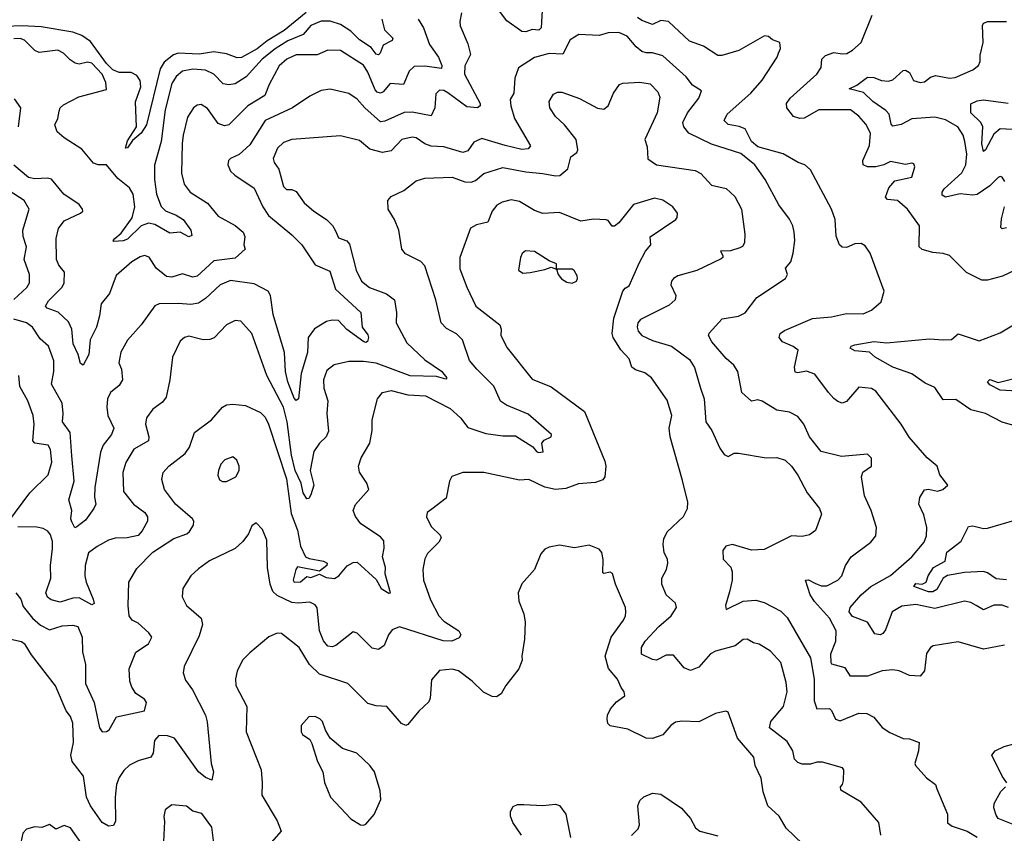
# Model space of a CAD drawing. Extents: x 1954678 to 2060275, y 904822 to 1016299.
# Tile 406 of 467: x 2029313 to 2033984, y 978704 to 982563. Entities that reach past the tile are written whole.
import ezdxf

# ---------------------------------------------------------------- set-up
doc = ezdxf.new("R2010")
doc.units = 0

msp = doc.modelspace()

# ---------------------------------------------------------------- linework, layer by layer
at = {"layer": '0CON20XD'}
for points in [[(2031793.3, 982635), (2031786.5, 982525), (2031776.4, 982513.6), (2031745, 982517.1), (2031713.9, 982506.1), (2031695, 982506.8), (2031625, 982556.8), (2031575, 982622.3)], [(2030673, 982597), (2030568.8, 982511.2), (2030487.5, 982462.5), (2030439.8, 982425), (2030365, 982384.3), (2030345, 982382.2), (2030295, 982400.4), (2030235, 982410.3), (2030165, 982399.1), (2030065, 982404.6), (2030043.7, 982396.3), (2029998.8, 982361.2), (2029980.2, 982329.8), (2029915, 982064.4), (2029890, 982025), (2029849.2, 981990.8), (2029825, 981956), (2029815, 981954), (2029825, 981988.9), (2029868.2, 982055), (2029863.1, 982173.1), (2029888.4, 982245), (2029884.3, 982275), (2029869, 982299), (2029842.6, 982312.6), (2029785, 982312.6), (2029755, 982324.5), (2029724.6, 982355), (2029649.9, 982459.9), (2029608.6, 982488.6), (2029565, 982504.6), (2029415, 982529.2), (2029325, 982534.6), (2029245, 982530.5)], [(2031203.6, 982565), (2031228.9, 982525), (2031258.1, 982445), (2031300.8, 982385), (2031316.5, 982345), (2031315, 982330.8), (2031235, 982342.9), (2031185, 982340.7), (2031161.2, 982318.8), (2031133.6, 982256.4), (2031070.1, 982259.9), (2031038.4, 982221.6), (2031025, 982213.8), (2031009.2, 982219.2), (2031000.1, 982230.1), (2030964.8, 982314.8), (2030945, 982346.7), (2030835, 982416.5), (2030775, 982418.9), (2030725, 982396.5), (2030625, 982396.2), (2030581.2, 982375), (2030545, 982344.5), (2030496.6, 982255), (2030476.1, 982203.9), (2030395.8, 982154.2), (2030305, 982063.6), (2030285, 982059.5), (2030255, 982070.5), (2030205, 982141.1), (2030175, 982161.1), (2030155, 982156.9), (2030137.5, 982145), (2030109.3, 982100.7), (2030088.2, 982015), (2030084.7, 981975.3), (2030080.7, 981835), (2030093.4, 981783.4), (2030121.5, 981745), (2030205, 981692.9), (2030255, 981631.9), (2030335, 981587.3), (2030373.6, 981555), (2030380.8, 981535), (2030376.1, 981495), (2030382.9, 981475), (2030335, 981431.9), (2030235, 981419.7), (2030155, 981346.4), (2030135, 981341.8), (2030085, 981358.1), (2030035, 981341.1), (2030010, 981345), (2029960, 981385), (2029927.3, 981437.3), (2029905, 981444), (2029885, 981438.7), (2029845, 981414.6), (2029770.9, 981349.1), (2029739.6, 981265), (2029699.6, 981215), (2029691.7, 981158.2), (2029678.4, 981105), (2029647.2, 981045), (2029640.7, 980975), (2029613.8, 980923.8), (2029602, 980932), (2029590.5, 980975), (2029566.3, 981025), (2029560.5, 981095), (2029545, 981129.3), (2029496.6, 981176.6), (2029443.8, 981195), (2029435.7, 981205), (2029449.9, 981230.1), (2029515.4, 981295), (2029523.8, 981315), (2029526.4, 981365), (2029498.5, 981398.5), (2029487.5, 981425), (2029486.9, 981525), (2029496.8, 981573.2), (2029525, 981609.2), (2029601.2, 981645), (2029613.3, 981655), (2029612, 981665), (2029595, 981685.8), (2029522.5, 981735), (2029465, 981806), (2029445, 981810.6), (2029385, 981807.5), (2029355, 981814.1), (2029285, 981873.3)], [(2031030.9, 982565), (2031044.5, 982515), (2031083.3, 982475), (2031080, 982465), (2031038.2, 982441.8), (2031022.7, 982405), (2031015, 982396.5), (2031005, 982400), (2030980.4, 982430.4), (2030925, 982467.6), (2030885, 982508), (2030835, 982540.5), (2030786.2, 982556.2), (2030743.4, 982556.6), (2030695, 982535.7), (2030657.6, 982492.4), (2030585, 982463.2), (2030525, 982424.4), (2030464.2, 982375), (2030387.7, 982292.3), (2030335, 982259.1), (2030305, 982253.5), (2030278.7, 982258.7), (2030234.3, 982304.3), (2030195, 982322.9), (2030135, 982328.9), (2030085, 982318.2), (2030055.7, 982294.3), (2030035, 982260), (2030004, 982135), (2029984.7, 981985), (2029952.3, 981872.3), (2029952.4, 981805), (2029962.2, 981735), (2029985, 981676.7), (2030005, 981656.5), (2030056.2, 981636.2), (2030088.2, 981615), (2030125.5, 981565), (2030130, 981540), (2030115, 981533.9), (2030075, 981555.6), (2030025, 981550.4), (2029955, 981592.1), (2029925, 981598.2), (2029890.4, 981585), (2029825, 981522.7), (2029805, 981514.6), (2029760.7, 981510.7), (2029757.5, 981515), (2029764.3, 981525), (2029795, 981550), (2029846.2, 981623.8), (2029860.2, 981675), (2029851.6, 981735), (2029834.7, 981765), (2029779.1, 981809.1), (2029725, 981874.4), (2029685, 981874.4), (2029662.7, 981882.7), (2029608.8, 981948.8), (2029525, 982002.9), (2029491.7, 982031.7), (2029480.8, 982065), (2029494.4, 982095), (2029500.6, 982129.4)], [(2031409.2, 982595), (2031401.1, 982555), (2031403.6, 982533.6), (2031438.7, 982448.7), (2031452.5, 982397.5), (2031425.2, 982344.8), (2031423.4, 982305), (2031497.5, 982165), (2031498.6, 982155), (2031485, 982145.5), (2031435, 982150.3), (2031345, 982215.8), (2031325, 982226.5), (2031305, 982228.2), (2031288, 982212), (2031283.1, 982145), (2031265, 982107.1), (2031175, 982123.8), (2031136.6, 982123.4), (2031045, 982081), (2031025, 982077.8), (2030950.9, 982145), (2030915, 982186.5), (2030875, 982212.2), (2030785.8, 982234.2), (2030743.1, 982226.9), (2030689.8, 982200.2), (2030607.5, 982145), (2030478.5, 982085), (2030405, 981969.1), (2030355, 981924.3), (2030313.3, 981905), (2030304, 981895), (2030300, 981875), (2030314, 981845), (2030334, 981825), (2030425, 981764.4), (2030466.2, 981676.2), (2030494.3, 981634.3), (2030605, 981542.2), (2030652.2, 981495), (2030715, 981400), (2030785, 981370.8), (2030811.3, 981285), (2030931.8, 981175), (2030938.5, 981105), (2030965, 981068), (2030967.5, 981055), (2030962.7, 981037.3), (2030955, 981032.5), (2030945.7, 981035.7), (2030865, 981093.6), (2030825, 981135.8), (2030795, 981137.3), (2030769.1, 981130.9), (2030712.6, 981097.4), (2030681.8, 981055), (2030678.9, 980985), (2030648.4, 980885), (2030636.1, 980765), (2030625, 980757.3), (2030615, 980768.6), (2030585.4, 980845), (2030573.6, 980895), (2030569.3, 980985), (2030516.2, 981165), (2030502.8, 981255), (2030491.5, 981275), (2030425, 981310), (2030314.1, 981325.9), (2030265, 981305.4), (2030195, 981240.4), (2030160.9, 981219.1), (2030125, 981212.5), (2030067.1, 981217.1), (2029974.6, 981215.4), (2029955, 981205.8), (2029890, 981115), (2029825, 981042.5), (2029793.8, 980986.2), (2029784.4, 980935), (2029796.2, 980905), (2029800.4, 980855), (2029785, 980827.5), (2029744.7, 980795.3), (2029730, 980765), (2029726, 980725), (2029730.9, 980685), (2029759.6, 980625), (2029748.4, 980595), (2029708.9, 980545), (2029697.4, 980512.6), (2029670, 980345), (2029667.9, 980297.9), (2029674.2, 980265), (2029665.6, 980245), (2029625, 980188.6), (2029585, 980157.5), (2029575, 980152.5), (2029561.4, 980181.4), (2029556.7, 980195), (2029560, 980235), (2029546.7, 980285), (2029571.2, 980375), (2029561.2, 980495)], [(2034005, 979774.6), (2033975, 979786.8), (2033935, 979786.2), (2033885, 979763.6), (2033850.6, 979785), (2033825, 979799.5), (2033795.5, 979804.5), (2033655, 979770.7), (2033565, 979790), (2033498.8, 979781.2), (2033451.8, 979755), (2033421.4, 979668.6), (2033408.8, 979651.2), (2033395, 979645.6), (2033370.9, 979650.9), (2033335, 979705.7), (2033265, 979733.1), (2033248.1, 979755), (2033252.9, 979775), (2033305, 979834.5), (2033351.9, 979875), (2033445, 979927.5), (2033545.5, 980015), (2033604.4, 980085), (2033615.4, 980115), (2033616.2, 980155), (2033602.3, 980215), (2033579.1, 980265), (2033583.1, 980296.9), (2033606.4, 980333.6), (2033625, 980335.8), (2033667.3, 980327.3), (2033693.3, 980335), (2033716.7, 980355), (2033678, 980405), (2033665.7, 980445), (2033618, 980485), (2033533.1, 980583.1), (2033495.5, 980645), (2033375, 980801.9), (2033355, 980814.4), (2033295, 980820), (2033235, 980752.5), (2033215, 980744.2), (2033195, 980752.5), (2033175, 980765.8), (2033150, 980795), (2033085, 980882.5), (2033045.5, 980895.5), (2033005, 980888.5), (2032992, 980892), (2032988.8, 980915), (2033006, 980995), (2032983.4, 981013.4), (2032932.5, 981035), (2032915.6, 981055), (2032920.6, 981075), (2032940.9, 981089.1), (2033074.7, 981145.3), (2033165, 981153.6), (2033235, 981169.5), (2033315, 981167.8), (2033354.5, 981185.5), (2033400, 981225), (2033414, 981275), (2033348, 981455), (2033325, 981490), (2033305, 981501.9), (2033275, 981500.6), (2033235, 981482.5), (2033215, 981484.2), (2033202.5, 981495), (2033186.3, 981536.3), (2033182.1, 981615), (2033164.5, 981665), (2033065, 981851.2), (2033038.8, 981875), (2033006.4, 981886.4), (2032936, 981926), (2032815, 981959.5), (2032785.8, 981985), (2032754.4, 982045), (2032727, 982057), (2032675, 982066.5), (2032655.6, 982085), (2032670, 982115), (2032782.5, 982215), (2032835, 982276.9), (2032906.7, 982385), (2032913.3, 982405), (2032923, 982427), (2032920, 982455), (2032885, 982466.7), (2032865, 982483.8), (2032846, 982486), (2032725, 982417.5), (2032645, 982392.5), (2032625, 982392.7), (2032558.1, 982438.1), (2032491.7, 982461.7), (2032392, 982555), (2032355, 982558.9), (2032315, 982540.9), (2032265, 982558.6), (2032245, 982572.7)], [(2034035.6, 981374.4), (2033976, 981346), (2033905, 981327.5), (2033877.3, 981327.3), (2033805, 981364), (2033725, 981444.2), (2033695, 981454), (2033645, 981458.6), (2033595, 981473.1), (2033580.8, 981485), (2033581.9, 981585), (2033525, 981664.2), (2033477.5, 981705), (2033430.7, 981710.7), (2033420.6, 981720.6), (2033436.1, 981765), (2033465, 981798.5), (2033545, 981816.7), (2033560, 981865), (2033555, 981880), (2033545, 981883.3), (2033515, 981876.2), (2033445, 981891.2), (2033413.3, 981875), (2033375, 981865.6), (2033335, 981864.4), (2033315, 981874.2), (2033313.6, 981895), (2033345, 981966.7), (2033348.9, 982025), (2033328.1, 982068.1), (2033294.4, 982105), (2033255, 982135.6), (2033105, 982134.7), (2033035, 982096.5), (2033015, 982094.5), (2032984.4, 982104.4), (2032952, 982145), (2032951.9, 982165), (2032968.5, 982191.5), (2033094.6, 982305), (2033115.6, 982335.6), (2033118.5, 982375), (2033136.7, 982393.3), (2033175, 982407.1), (2033215, 982400.4), (2033236.9, 982403.1), (2033265, 982418.6), (2033306, 982455), (2033357.8, 982585)], [(2033987.5, 981795), (2033975, 981816.7), (2033965, 981820), (2033955, 981813.8), (2033915.8, 981775), (2033855, 981734.2), (2033835, 981730.7), (2033775, 981737.4), (2033705, 981721.5), (2033690, 981730), (2033689.5, 981745), (2033699, 981761), (2033783.4, 981836.6), (2033802.3, 981875), (2033807.1, 981925), (2033797.5, 981985), (2033788.9, 982015), (2033763.6, 982055), (2033705, 982088.2), (2033655, 982100.8), (2033545, 982092.8), (2033495, 982065.8), (2033455, 982057.3), (2033447.6, 982067.6), (2033437.7, 982115), (2033422.8, 982132.8), (2033360.9, 982175), (2033317.1, 982217.1), (2033248.8, 982235), (2033285, 982253.1), (2033335, 982289.7), (2033365, 982289.5), (2033401.2, 982275), (2033435, 982272.1), (2033455, 982278.5), (2033505, 982322.5), (2033515, 982324.3), (2033535, 982312), (2033552.9, 982275), (2033585, 982264.8), (2033605, 982268.9), (2033635, 982290.6), (2033657.9, 982297.9), (2033725, 982285.9), (2033751.7, 982288.3), (2033835, 982324.4), (2033862, 982345), (2033870, 982365), (2033870, 982395), (2033884, 982455), (2033880.8, 982535), (2033885, 982546.2), (2033905.9, 982554.1), (2033995, 982554.3)], [(2029500.6, 982129.4), (2029506, 982145), (2029520.9, 982159.1), (2029593.4, 982196.6), (2029725, 982232.5), (2029722.5, 982265), (2029705.2, 982305), (2029655, 982356.9), (2029635, 982361.1), (2029595, 982352.2), (2029577, 982357), (2029552.6, 982372.6), (2029520.8, 982405), (2029495, 982418.2), (2029405, 982407.1), (2029385, 982417.5), (2029335.5, 982465.5), (2029315, 982473.7), (2029285, 982472.4)], [(2032481.8, 982121.8), (2032535, 982191.5), (2032547.5, 982225), (2032505, 982253.1), (2032475, 982291.9), (2032365, 982391.8), (2032315, 982406), (2032285, 982405.4), (2032265, 982411.8), (2032237.5, 982435), (2032196, 982485), (2032155, 982502.9), (2032105, 982501.4), (2032062.3, 982487.7), (2031966.6, 982493.4), (2031925, 982467.1), (2031890.5, 982399.5), (2031825, 982402.5), (2031755, 982384.1), (2031680.4, 982335), (2031662.5, 982285), (2031656.9, 982215), (2031640.6, 982185), (2031642.7, 982155), (2031660.9, 982095), (2031736.4, 981965), (2031725, 981950.9), (2031695, 981946.7), (2031617, 981967), (2031505, 982000), (2031467.5, 981982.5), (2031439.2, 981940.8), (2031415, 981933.8), (2031325, 981960.3), (2031265, 981962.7), (2031235, 981974), (2031195, 982002.3), (2031175, 982006), (2031125.7, 981995), (2031075, 981940.6), (2031035, 981932.9), (2030975, 981949.1), (2030925, 981989.5), (2030835, 982012.1), (2030605, 981994.5), (2030565, 981980.4), (2030536.2, 981953.8), (2030516.2, 981905), (2030520.9, 981885), (2030543.4, 981853.4), (2030565, 981772.5), (2030578.3, 981758.3), (2030605, 981757.1), (2030625, 981748.6), (2030662.5, 981695), (2030708.9, 981655), (2030768.6, 981615), (2030797, 981587), (2030811.7, 981561.7), (2030825, 981528.1), (2030865, 981513.6), (2030878.3, 981498.3), (2030910, 981375), (2030935, 981323.5), (2030973.5, 981293.5), (2031053.5, 981263.5), (2031092, 981235), (2031101.5, 981175), (2031098.8, 981125), (2031150.4, 981030.4), (2031235, 980949.5), (2031315, 980895.4), (2031340, 980865), (2031335, 980858), (2031290.7, 980870.7), (2031165, 980873.8), (2031005, 980933.2), (2030945, 980941.1), (2030875, 980941.1), (2030805, 980925.6), (2030770.9, 980899.1), (2030754.2, 980854.2), (2030756.7, 980815), (2030765.9, 980785.9), (2030774.5, 980755), (2030770.4, 980695), (2030778.9, 980611.1), (2030767.1, 980585), (2030735.4, 980554.6), (2030708.8, 980515), (2030691.7, 980425), (2030709.3, 980355), (2030695, 980308.9), (2030685, 980292.5), (2030675, 980291.2), (2030658.7, 980318.7), (2030648, 980365), (2030619.5, 980425), (2030603.1, 980496.9), (2030582.3, 980655), (2030565, 980725.4), (2030486.3, 980875), (2030415.4, 981075.4), (2030363, 981133), (2030335, 981137.1), (2030293.8, 981115), (2030235.5, 981054.5), (2030215, 981045.8), (2030184.4, 981044.4), (2030115, 981061.9), (2030094.5, 981055.5), (2030075, 981038.8), (2030038, 980962), (2030025.5, 980855), (2030007.9, 980772.1), (2029990.9, 980749.1), (2029944.3, 980715), (2029914.4, 980675), (2029910.9, 980645), (2029925.5, 980585), (2029924.3, 980565), (2029854.7, 980525.3), (2029816.4, 980463.6), (2029802.9, 980415), (2029805.6, 980325), (2029853.5, 980265), (2029907.8, 980225), (2029918.9, 980205), (2029919.3, 980185), (2029895, 980138.1), (2029875, 980116.5), (2029823.8, 980106.2), (2029766.6, 980103.4), (2029735, 980093.8), (2029680.5, 980065), (2029640.5, 980035), (2029624.7, 979975), (2029622.1, 979925), (2029628.8, 979895), (2029662.3, 979815), (2029666.4, 979793.6), (2029655, 979787.8), (2029595, 979820.9), (2029565, 979818.7), (2029505, 979801.1), (2029461.9, 979811.9), (2029445, 979824.2), (2029438.1, 979845), (2029460.5, 979915), (2029460.2, 979975), (2029469.3, 980055), (2029468.2, 980088.2), (2029459.2, 980119.2), (2029446.6, 980136.6), (2029425, 980150), (2029395, 980156.5), (2029305, 980157.6)], [(2029294.6, 979845), (2029319.3, 979815), (2029330.4, 979780.4), (2029374.7, 979725), (2029412, 979692), (2029455, 979669.6), (2029515, 979688.2), (2029565, 979691.4), (2029588.8, 979685), (2029609.6, 979635), (2029611.8, 979565), (2029625.3, 979504.7), (2029625.9, 979415), (2029667.1, 979325), (2029692.2, 979205), (2029705, 979186), (2029725, 979186.9), (2029737.1, 979195), (2029773.3, 979256.7), (2029906.2, 979285), (2029914.3, 979325), (2029905, 979340), (2029865, 979367.5), (2029845, 979398), (2029836.4, 979425), (2029832.7, 979485), (2029865, 979562.5), (2029925, 979602.5), (2029940, 979635), (2029926, 979655), (2029875, 979701.1), (2029847.5, 979715), (2029832.5, 979735), (2029827.5, 979785), (2029830.6, 979895), (2029869.5, 979960.5), (2029945, 980037.3), (2030045, 980102.9), (2030105.8, 980125), (2030119.4, 980135), (2030138.1, 980165), (2030139.4, 980185), (2030132.9, 980195), (2030052.5, 980265), (2030000.6, 980335), (2029987.3, 980382.7), (2029994.3, 980415), (2030021.4, 980445), (2030098.9, 980505), (2030118.5, 980535), (2030142.5, 980605), (2030222.5, 980665), (2030275, 980726), (2030294.3, 980735.7), (2030325, 980740), (2030385, 980733.3), (2030455, 980700.5), (2030477.6, 980677.6), (2030494.1, 980645), (2030579.8, 980385), (2030601.5, 980221.5), (2030632, 980142), (2030645, 980066.2), (2030670, 980015), (2030687.2, 980007.2), (2030754.2, 979994.2), (2030772.5, 979985), (2030770, 979975), (2030735, 979946.7), (2030631.7, 979968.3), (2030622.7, 979955), (2030611.5, 979905), (2030615, 979894.5), (2030645, 979897.3), (2030675, 979922.5), (2030695, 979916.9), (2030735, 979934), (2030766.7, 979916.7), (2030806.7, 979913.3), (2030827.5, 979925), (2030867.3, 979972.7), (2030895, 979987.8), (2030915, 979990), (2031005, 979908.6), (2031027.5, 979865), (2031065, 979842.9), (2031072.5, 979845), (2031047.8, 979935), (2031048.5, 979965), (2031034, 980015), (2031043, 980057), (2031041.2, 980091.2), (2031025, 980110), (2030932.4, 980172.4), (2030906.8, 980206.8), (2030895.8, 980235), (2030906.4, 980263.6), (2030969.4, 980335), (2030960, 980365), (2030925, 980416.7), (2030920, 980445), (2030933.1, 980485), (2030974.5, 980555), (2030985.6, 980615), (2030985.6, 980665), (2031011.4, 980765), (2031033.8, 980795), (2031075, 980803.8), (2031155, 980783.2), (2031238.8, 980778.8), (2031355, 980718.7), (2031403.8, 980675), (2031438.6, 980628.6), (2031525, 980600), (2031605, 980589.3), (2031665, 980588.8), (2031747, 980537), (2031765.8, 980515), (2031775, 980510), (2031797, 980513), (2031790.8, 980555), (2031801.7, 980568.3), (2031834.2, 980585), (2031836.7, 980595), (2031725, 980692.5), (2031622.5, 980735), (2031595, 980753.3), (2031562.5, 980825), (2031482.2, 980905), (2031447.3, 980947.3), (2031413.5, 981045), (2031385, 981073.5), (2031338.1, 981098.1), (2031313.3, 981125), (2031286.8, 981235), (2031235, 981395.8), (2031216, 981416), (2031143.2, 981453.2), (2031126, 981475), (2031111.4, 981565), (2031091.4, 981615), (2031061.4, 981665), (2031059.2, 981705), (2031075, 981723.8), (2031135, 981752.9), (2031195, 981798.1), (2031235, 981810.6), (2031365, 981816.4), (2031425, 981794), (2031455, 981792.5), (2031475, 981800.9), (2031515, 981833.9), (2031605, 981861.5), (2031715, 981841.4), (2031795, 981834.3), (2031855, 981822.1), (2031875.4, 981824.6), (2031914.4, 981855.6), (2031928, 981912), (2031957, 981933), (2031961.2, 981945), (2031952.5, 981995), (2031898.6, 982065), (2031855, 982103.1), (2031827.8, 982145), (2031825.6, 982175), (2031845, 982210), (2031865, 982219.4), (2031885, 982219.5), (2031969.8, 982189.8), (2032055, 982144), (2032085, 982138), (2032105, 982153.8), (2032130.9, 982215), (2032158.6, 982255), (2032175, 982261.2), (2032255, 982267.1), (2032305, 982259.4), (2032340.7, 982220.7), (2032349.5, 982195), (2032338, 982122), (2032279.4, 981995), (2032289.4, 981959.4), (2032293.7, 981903.7), (2032335, 981874.7), (2032517.5, 981847.5), (2032545, 981833.1), (2032595, 981778.9), (2032665, 981761.8), (2032706.5, 981725), (2032737.5, 981665), (2032752.9, 981545), (2032752.5, 981505), (2032742.2, 981487.8), (2032729.4, 981480.6), (2032685, 981466.1), (2032637.5, 981465), (2032648.8, 981445), (2032648.8, 981435), (2032641.2, 981428.8), (2032525, 981373.3), (2032435, 981348.1), (2032415, 981335.7), (2032405, 981323.3), (2032401.9, 981305), (2032426.7, 981255), (2032423.3, 981235), (2032395, 981209.6), (2032258.9, 981141.1), (2032245.9, 981125), (2032242.4, 981105), (2032246.7, 981085), (2032265, 981064.8), (2032315, 981041.3), (2032404.8, 981014.8), (2032491.1, 980951.1), (2032514, 980914), (2032542.9, 980815), (2032560, 980765), (2032569.2, 980655), (2032597.1, 980615), (2032635, 980531.2), (2032655, 980501.2), (2032675, 980492), (2032703.3, 980506.7), (2032723.1, 980506.9), (2032855, 980484.2), (2032905, 980485.8), (2032945, 980474.2), (2032975, 980445.7), (2033005, 980402.9), (2033049.5, 980319.5), (2033107.5, 980245), (2033117, 980217), (2033088.9, 980141.1), (2033060.3, 980119.7), (2033025, 980112.2), (2032975, 980115.7), (2032845, 980049.6), (2032785, 980047.7), (2032695, 980073.3), (2032663.8, 980066.2), (2032649.4, 980045), (2032651.4, 980005), (2032686.4, 979966.4), (2032693.5, 979943.5), (2032693.6, 979905), (2032680.5, 979849.5), (2032661.8, 979785), (2032665, 979765.8), (2032745, 979804.7), (2032805, 979809.2), (2032845, 979799.6), (2032925, 979758.1), (2032955, 979727.5), (2033065, 979536), (2033081.6, 979435), (2033082.6, 979332.6), (2033095, 979294.2), (2033155, 979296.7), (2033165, 979286.7), (2033182.9, 979245), (2033205, 979237.5), (2033295, 979273.3), (2033332.4, 979272.4), (2033365, 979254.2), (2033405.4, 979205.4), (2033442.1, 979182.1), (2033505, 979154.4), (2033535, 979152), (2033580, 979135), (2033577.5, 979095), (2033559.2, 979035), (2033562.5, 979025), (2033615, 978966.7), (2033658, 978935), (2033664.2, 978915), (2033714.5, 978795), (2033714.6, 978754.6), (2033737.7, 978737.7), (2033808.6, 978715), (2033855, 978685.8)], [(2029307.9, 982055), (2029319.5, 982145), (2029288.1, 982188.1)], [(2034050.7, 982040.7), (2033965, 982046), (2033935, 982020.7), (2033895, 981945.4), (2033885, 981938.1), (2033877.4, 981975), (2033882.8, 982055), (2033873.7, 982075), (2033825, 982120.8), (2033826, 982164), (2033855, 982177.4), (2033885, 982182.5), (2034002.3, 982167.7)], [(2033985, 979596.9), (2033885, 979578.2), (2033765, 979611.9), (2033647.3, 979592.7), (2033633.8, 979585), (2033615, 979557.5), (2033606.2, 979475), (2033585, 979450), (2033535, 979452.9), (2033485, 979474.5), (2033455, 979478.9), (2033405, 979474.1), (2033335, 979448.7), (2033255, 979448.9), (2033228.7, 979488.7), (2033166.2, 979506.2), (2033162.3, 979512.3), (2033160.8, 979555), (2033184.6, 979615), (2033186.2, 979665), (2033155, 979724), (2033083.4, 979803.4), (2033062.9, 979835), (2033041.9, 979905), (2033055, 979906.2), (2033085, 979890), (2033115, 979878.1), (2033142.9, 979877.1), (2033195, 979904.4), (2033213.5, 979925), (2033231.5, 979975), (2033257.8, 980015), (2033351.4, 980085), (2033375.7, 980115), (2033378.6, 980155), (2033352.5, 980235), (2033321.5, 980305), (2033307.1, 980395), (2033312.7, 980417.3), (2033354.2, 980445), (2033355, 980483.3), (2033335, 980502), (2033211.3, 980491.3), (2033115, 980514.5), (2033060.5, 980585), (2033033.1, 980645), (2033005, 980680.8), (2032965, 980701.4), (2032905, 980710.9), (2032835, 980754), (2032815, 980759.6), (2032785, 980754.5), (2032739.4, 980795), (2032720.6, 980895), (2032700.6, 980925), (2032665.3, 980955.3), (2032596.2, 981035), (2032581.5, 981065), (2032583.9, 981076.1), (2032645.6, 981144.4), (2032723.6, 981156.4), (2032755, 981172.9), (2032810, 981245), (2032946, 981335), (2032955.7, 981355), (2032945.8, 981385), (2032971.5, 981415), (2032983.5, 981455), (2032990.6, 981515), (2032988.2, 981555), (2032981.9, 981585), (2032965, 981616.2), (2032914.6, 981684.6), (2032849.6, 981805), (2032800.4, 981875), (2032735, 981927.6), (2032595, 981972.5), (2032487.8, 982025), (2032464.6, 982054.6), (2032459.6, 982075), (2032481.8, 982121.8)], [(2029285, 981236.2), (2029347.1, 981292.9), (2029360, 981315), (2029359.3, 981355), (2029334, 981425), (2029345.8, 981485), (2029330.6, 981535), (2029328.1, 981565), (2029357.5, 981665), (2029335, 981704.7), (2029212.5, 981782.5)], [(2032458.2, 980378.2), (2032399.1, 980585), (2032394.6, 980625), (2032406.5, 980685), (2032385, 980758.8), (2032310.8, 980865), (2032278.3, 980888.3), (2032235, 980901.8), (2032217.5, 980915), (2032204.4, 980955), (2032165, 980997.5), (2032128.8, 981055), (2032123.3, 981075), (2032132.6, 981147.4), (2032174.5, 981275), (2032185, 981290), (2032205, 981300), (2032251.8, 981408.2), (2032282.5, 981465), (2032306.9, 981495), (2032305, 981532.5), (2032425.4, 981614.6), (2032432, 981625), (2032434, 981645), (2032411.2, 981675), (2032365, 981707.1), (2032325, 981716.9), (2032225, 981686.2), (2032155, 981599.2), (2032135, 981583.1), (2032123.3, 981583.3), (2032105, 981610), (2032095, 981613.8), (2032035, 981616.5), (2031975, 981607.1), (2031875, 981648.9), (2031795, 981643.1), (2031755, 981657.8), (2031685, 981700.9), (2031645, 981708.6), (2031601.8, 981698.2), (2031576.6, 981683.4), (2031554.7, 981655.3), (2031535, 981602.2), (2031480.4, 981589.6), (2031452.5, 981575), (2031401.8, 981435), (2031401.7, 981381.7), (2031434, 981294), (2031476.9, 981205), (2031591.2, 981115), (2031597.1, 981095), (2031595.5, 981065), (2031625.9, 981005.9), (2031745, 980857.5), (2031835, 980821.8), (2031992.9, 980705), (2032089.8, 980469.8), (2032094.4, 980445), (2032090, 980395), (2032079.1, 980380.9), (2032045, 980367.8), (2031965, 980361.5), (2031905, 980338.9), (2031855, 980334.4), (2031805, 980345.5), (2031728, 980382), (2031685, 980378.6), (2031515, 980415.7), (2031415, 980416), (2031364.2, 980395.8), (2031352.9, 980375), (2031337, 980293), (2031268.1, 980241.9), (2031246.7, 980225), (2031243.8, 980205), (2031265, 980160), (2031307.4, 980117.4), (2031312.5, 980105), (2031301.4, 980085), (2031248.7, 980031.3), (2031235, 980006.7), (2031225.6, 979955), (2031228.9, 979905), (2031262.1, 979812.1), (2031301.9, 979735), (2031325, 979710.5), (2031396.4, 979665), (2031406.1, 979645), (2031398.5, 979631.5), (2031363.8, 979616.2), (2031323.1, 979616.9), (2031115, 979683.1), (2031081.1, 979668.9), (2031063.3, 979645), (2031043.1, 979595), (2031015, 979575.7), (2030985, 979582.5), (2030915, 979654), (2030895, 979659.2), (2030813.8, 979595), (2030795, 979588.9), (2030775, 979592.2), (2030755, 979617.5), (2030736.4, 979665), (2030724.1, 979774.1), (2030715, 979787.8), (2030690.3, 979799.7), (2030634.8, 979795.2), (2030605, 979799.4), (2030535, 979832.7), (2030515, 979851.3), (2030501.6, 979885), (2030488.5, 979965), (2030485.7, 980095), (2030465.5, 980145.5), (2030435, 980176.7), (2030415, 980162.5), (2030398.8, 980125), (2030371.7, 980088.3), (2030336, 980055), (2030214, 979996), (2030161.3, 979958.7), (2030125.8, 979925), (2030087.5, 979865), (2030084.3, 979825), (2030105, 979784), (2030174.6, 979724.6), (2030181.1, 979695), (2030165, 979640.8), (2030093.3, 979495), (2030088.1, 979465), (2030100.2, 979430.2), (2030132.5, 979385), (2030195, 979264.2), (2030203.4, 979233.4), (2030222, 979035), (2030233.2, 978995), (2030225, 978956.2), (2030195, 978968.8), (2030160.9, 978995), (2030047.1, 979155), (2030015, 979166.1), (2029972.7, 979167.3), (2029952.5, 979145), (2029946.9, 979085), (2029936, 979065), (2029875, 979047.5), (2029835, 979026.7), (2029808.1, 979001.9), (2029785, 978969.4), (2029772.8, 978935), (2029766.1, 978875), (2029768.3, 978761.7), (2029758.1, 978741.9), (2029735, 978738.6), (2029705, 978755.6), (2029649.5, 978835), (2029631, 978875), (2029616.6, 978975), (2029562, 979045), (2029556.6, 979075), (2029568.9, 979135), (2029566.2, 979226.2), (2029555, 979258.6), (2029533.8, 979285), (2029483.1, 979403.1), (2029370, 979550), (2029339.4, 979599.4), (2029322.7, 979612.7), (2029256.4, 979626.4)], [(2033995, 981575.5), (2033975, 981571.4), (2033967.3, 981577.3), (2033971.2, 981618.8), (2033985.3, 981675)], [(2031700.7, 981360.7), (2031735, 981363.8), (2031805, 981377.5), (2031835, 981390), (2031860, 981380), (2031860, 981405), (2031825, 981420), (2031755, 981464), (2031712.7, 981467.3), (2031696.4, 981453.6), (2031688.8, 981435), (2031680, 981375), (2031700.7, 981360.7)], [(2031935, 981314), (2031955, 981323.3), (2031960, 981335), (2031958.8, 981348.8), (2031943.9, 981373.9), (2031935, 981380), (2031860, 981380), (2031867.5, 981355), (2031884.3, 981334.3), (2031908.3, 981318.3), (2031935, 981314)], [(2029561.2, 980495), (2029553.1, 980605), (2029516.2, 980655), (2029520, 980695), (2029514.7, 980745), (2029464.2, 980834.2), (2029475.7, 980895), (2029474.6, 980945), (2029449.4, 981015), (2029409.7, 981049.7), (2029373.5, 981105), (2029345, 981124.7), (2029285, 981143.1)], [(2034035, 980636), (2033975, 980654.4), (2033895, 980695.5), (2033825, 980712.9), (2033755, 980762.1), (2033695, 980760.5), (2033655, 980818.9), (2033609.6, 980839.6), (2033545, 980883.8), (2033455, 980915.3), (2033372.4, 980962.4), (2033345, 980985.5), (2033275, 980993.1), (2033253.1, 981005), (2033258.1, 981015), (2033275, 981021.6), (2033365, 981036), (2033425, 981030), (2033630.2, 981049.8), (2033694.6, 981044.6), (2033733.5, 981046.5), (2033765, 981073.6), (2033865, 981039.2), (2033965, 981077.5), (2034075, 981144.2)], [(2034045, 980801.8), (2033965, 980806.6), (2033915, 980831.1), (2033904.5, 980845), (2033915, 980855.9), (2033955, 980842.3), (2034205, 980906.1)], [(2029262.5, 980185), (2029361.2, 980318.8), (2029448.5, 980405), (2029465.3, 980465), (2029458.9, 980525), (2029448.1, 980545), (2029385, 980554.4), (2029375.4, 980565.4), (2029381.3, 980645), (2029376.9, 980685), (2029352.6, 980755), (2029313.6, 980823.6), (2029309.4, 980875)], [(2030295, 980372.9), (2030338.8, 980395), (2030354.2, 980425), (2030354, 980445), (2030343.6, 980473.6), (2030325, 980490), (2030286.2, 980475), (2030268, 980455), (2030256, 980425), (2030252.7, 980402.7), (2030260.9, 980380.9), (2030275, 980372.9), (2030295, 980372.9)], [(2033398, 978695), (2033388.9, 978755), (2033305, 978852), (2033209.3, 978909.3), (2033207.5, 978925), (2033216.7, 978935), (2033221.2, 978955), (2033223.8, 979005), (2033216.7, 979015), (2033121.7, 979041.7), (2033095, 979041.8), (2033065, 979031.8), (2033025, 979032.7), (2033005, 979039.5), (2032988.9, 979055), (2032980.5, 979095), (2032955, 979139.5), (2032870.6, 979205), (2032876.7, 979235), (2032936.4, 979305), (2032953.9, 979375), (2032948.8, 979418.8), (2032924, 979515), (2032875, 979567.9), (2032822, 979602), (2032795, 979608.1), (2032765, 979624.4), (2032745, 979623.3), (2032707.2, 979592.8), (2032615, 979568.2), (2032590, 979555), (2032535, 979492.5), (2032495, 979475.6), (2032465, 979489.4), (2032415, 979548.9), (2032380.6, 979549.4), (2032335, 979525.8), (2032315, 979528.6), (2032263.8, 979553.8), (2032263.6, 979585), (2032280.9, 979615), (2032344.8, 979685.2), (2032404.5, 979735), (2032429.2, 979775), (2032424.3, 979795), (2032380, 979835), (2032359.1, 979885), (2032360.4, 979915), (2032381.8, 979955), (2032388.9, 979985), (2032387.1, 980005), (2032370, 980035), (2032365.5, 980075), (2032369.1, 980100.9), (2032385, 980134.3), (2032462.8, 980207.2), (2032481.9, 980245), (2032482.5, 980275), (2032458.2, 980378.2)], [(2033995, 979906.2), (2033945, 979911.5), (2033905, 979939.2), (2033885, 979945.3), (2033795, 979941.8), (2033715, 979926.3), (2033695, 979913.9), (2033665, 979860.7), (2033645, 979849.3), (2033625, 979849.8), (2033555.7, 979875), (2033565, 979888.5), (2033595, 979886), (2033613.8, 979895), (2033622.9, 979925), (2033648.4, 979965), (2033703.1, 979995), (2033712.5, 980037.5), (2033780.4, 980089.6), (2033815, 980159.2), (2033835, 980162.2), (2033885, 980150.4), (2033905, 980151.5), (2034035, 980189.5)], [(2033026.7, 978655), (2032948.9, 978728.9), (2032916, 978785), (2032862, 978835), (2032840.6, 978900.6), (2032830.9, 978965), (2032802.9, 979025), (2032796.7, 979065), (2032718.9, 979155), (2032675, 979278.8), (2032664, 979284), (2032615, 979272.9), (2032535, 979232.7), (2032455, 979236.5), (2032425, 979231.4), (2032402.5, 979215), (2032365, 979170.8), (2032315, 979154.2), (2032285, 979156), (2032197.9, 979197.9), (2032115, 979213.8), (2032104, 979225), (2032100, 979245), (2032102, 979265), (2032115.8, 979295), (2032145, 979327.1), (2032184, 979356), (2032180.8, 979375), (2032166, 979395), (2032150, 979435), (2032105.9, 979485.9), (2032091.5, 979545), (2032119.5, 979635), (2032178.6, 979715), (2032188.1, 979735), (2032189.4, 979755), (2032186.9, 979775), (2032140, 979885), (2032126, 979936), (2032115, 979943.3), (2032085, 979936.2), (2032080, 979940), (2032082.1, 980002.1), (2032075.6, 980035.6), (2032061.7, 980051.7), (2032015, 980071.4), (2031945, 980058.1), (2031875, 980070.8), (2031825, 980062), (2031805, 980051.2), (2031785, 980030), (2031755.7, 979955), (2031695, 979886.7), (2031678, 979845), (2031682, 979805), (2031705.7, 979745.7), (2031710.8, 979705), (2031707.5, 979625), (2031696, 979544), (2031697.1, 979525), (2031680.5, 979485), (2031619.1, 979405), (2031597.8, 979365), (2031575, 979351.5), (2031555, 979353.3), (2031513.3, 979373.3), (2031460.6, 979425), (2031395, 979475.4), (2031365, 979482.5), (2031305, 979476), (2031267.7, 979432.3), (2031261.2, 979345), (2031255, 979327.5), (2031206.2, 979283.8), (2031155, 979220), (2031145, 979215.7), (2031125, 979224.2), (2031055, 979306), (2031005, 979309.2), (2030965, 979319.2), (2030870, 979415), (2030735, 979459.7), (2030688, 979505), (2030639.5, 979585), (2030555, 979652.5), (2030535, 979654), (2030495, 979635.8), (2030405, 979560.8), (2030370.8, 979525), (2030345, 979473.3), (2030337.3, 979437.3), (2030338.6, 979405), (2030390.6, 979305), (2030387.5, 979185), (2030458.6, 979005), (2030464.3, 978944.3), (2030462, 978885), (2030535, 978763.8), (2030554, 978715), (2030450, 978595)], [(2030945, 978743.3), (2030955, 978747.5), (2030995, 978793.3), (2031025.9, 978864.1), (2031024.2, 978905), (2030996.9, 978995), (2030974.4, 979025), (2030912.5, 979085), (2030845, 979105.6), (2030786.7, 979155), (2030764.1, 979194.1), (2030750, 979235), (2030737.3, 979247.3), (2030715, 979258.8), (2030685, 979255.8), (2030648.8, 979215), (2030648.8, 979185), (2030655, 979173.3), (2030689.2, 979149.2), (2030699.5, 979129.5), (2030726.2, 979045), (2030752, 978995), (2030760, 978945), (2030788.6, 978875), (2030885, 978772.5), (2030930, 978745), (2030945, 978743.3)], [(2033995.9, 978944.1), (2033974.6, 978974.6), (2033926, 979075), (2033941.2, 979095), (2033983.8, 979116.2), (2034075, 979140.5)], [(2034035, 978743.3), (2033955, 978774.5), (2033945, 978790), (2033934.5, 978824.5), (2033935.6, 978845), (2033967.4, 978902.6), (2033990, 978925)], [(2032215.5, 978694.5), (2032246.7, 978725), (2032253.8, 978745), (2032245.7, 978835), (2032255, 978860), (2032275, 978876.9), (2032315, 978894.4), (2032355, 978889.4), (2032453.2, 978823.2), (2032495.8, 978775), (2032519.7, 978729.7), (2032540, 978715), (2032625, 978691.9)], [(2030235, 978656.7), (2030225, 978733.8), (2030177.3, 978797.3), (2030135, 978808.8), (2030105, 978833.3), (2030035, 978838.8), (2030003.3, 978815), (2029996.4, 978783.6), (2029999.7, 978759.7), (2029995.6, 978665)], [(2031694.5, 978695), (2031652.2, 978755), (2031642.2, 978785), (2031642.1, 978807.9), (2031655, 978831.2), (2031675, 978841.2), (2031705, 978840), (2031795, 978835.8), (2031855, 978842.5), (2031875, 978836), (2031904.4, 978794.4), (2031925.7, 978685)], [(2029615, 978644), (2029555, 978730.8), (2029525, 978741.4), (2029485, 978723.8), (2029455, 978746), (2029417.6, 978732.4), (2029385, 978735.6), (2029345.8, 978724.2), (2029328.8, 978705), (2029318.7, 978661.3)]]:
    msp.add_lwpolyline(points, dxfattribs=at)

doc.saveas('drawing.dxf')
